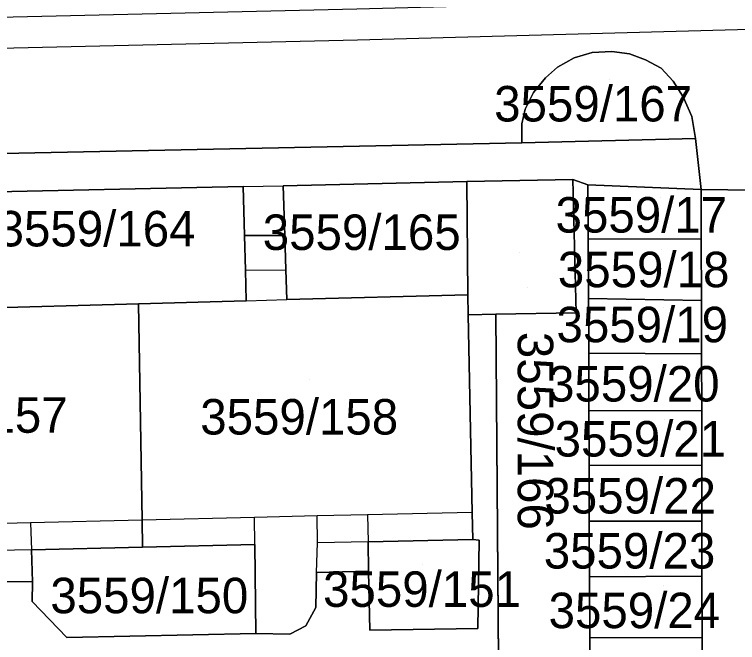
# Model space of a CAD drawing. Extents: x -264070 to -262271, y -1238894 to -1238141.
# Drawn here: x -262643.27 to -262602.52, y -1238295.64 to -1238260.25 of the extents above; entities that cross this region are included whole.
import ezdxf

# ---------------------------------------------------------------- set-up
doc = ezdxf.new("R2010")
doc.units = 0
for name, color, linetype in [('body_kn', 7, 'Continuous'), ('kladpar_druhypozemkov', 7, 'Continuous'), ('kladpar_hranice', 7, 'Continuous'), ('kladpar_parcelnecisla', 7, 'Continuous'), ('kladpar_plochy', 7, 'Continuous'), ('kladpar_sipky', 7, 'Continuous'), ('tarchy_linie', 7, 'Continuous'), ('zappar_hrandruhpozemk', 7, 'Continuous')]:
    doc.layers.add(name, color=color, linetype=linetype)

msp = doc.modelspace()

# ---------------------------------------------------------------- linework, layer by layer
at = {"layer": 'body_kn'}
for p, q in [((-262623.94, -1238261.69), (-262623.94, -1238261.69)), ((-262610.71, -1238262.4), (-262610.71, -1238262.4)), ((-262609.61, -1238262.34), (-262609.61, -1238262.34)), ((-262608.62, -1238262.46), (-262608.62, -1238262.46)), ((-262608.62, -1238262.46), (-262608.62, -1238262.46)), ((-262611.72, -1238262.69), (-262611.72, -1238262.69)), ((-262607.7, -1238262.81), (-262607.7, -1238262.81)), ((-262612.66, -1238263.22), (-262612.66, -1238263.22)), ((-262606.82, -1238263.28), (-262606.82, -1238263.28)), ((-262613.35, -1238263.82), (-262613.35, -1238263.82)), ((-262606.15, -1238264), (-262606.15, -1238264)), ((-262614.03, -1238264.64), (-262614.03, -1238264.64)), ((-262605.59, -1238264.9), (-262605.59, -1238264.9)), ((-262614.5, -1238265.58), (-262614.5, -1238265.58)), ((-262605.1, -1238266), (-262605.1, -1238266)), ((-262614.68, -1238266.42), (-262614.68, -1238266.42)), ((-262614.68, -1238267.49), (-262614.68, -1238267.49)), ((-262604.89, -1238267.23), (-262604.89, -1238267.23)), ((-262611.81, -1238269.54), (-262611.81, -1238269.54)), ((-262611.81, -1238269.54), (-262611.81, -1238269.54)), ((-262630.38, -1238269.95), (-262630.38, -1238269.95)), ((-262630.38, -1238269.95), (-262630.38, -1238269.95)), ((-262628.13, -1238269.9), (-262628.13, -1238269.9)), ((-262617.77, -1238269.67), (-262617.77, -1238269.67)), ((-262617.77, -1238269.67), (-262617.77, -1238269.67)), ((-262610.95, -1238269.85), (-262610.95, -1238269.85)), ((-262604.58, -1238270.12), (-262604.58, -1238270.12)), ((-262604.58, -1238270.12), (-262604.58, -1238270.12)), ((-262630.31, -1238272.7), (-262630.31, -1238272.7)), ((-262628.04, -1238272.71), (-262628.04, -1238272.71)), ((-262610.94, -1238272.9), (-262610.94, -1238272.9)), ((-262604.57, -1238272.92), (-262604.57, -1238272.92)), ((-262604.57, -1238272.92), (-262604.57, -1238272.92)), ((-262630.26, -1238274.66), (-262630.26, -1238274.66)), ((-262630.26, -1238274.66), (-262630.26, -1238274.66)), ((-262627.98, -1238274.64), (-262627.98, -1238274.64)), ((-262617.72, -1238276.04), (-262617.72, -1238276.04)), ((-262617.72, -1238276.04), (-262617.72, -1238276.04)), ((-262630.21, -1238276.38), (-262630.21, -1238276.38)), ((-262630.21, -1238276.38), (-262630.21, -1238276.38)), ((-262627.93, -1238276.32), (-262627.93, -1238276.32)), ((-262610.92, -1238276.26), (-262610.92, -1238276.26)), ((-262604.56, -1238276.36), (-262604.56, -1238276.36)), ((-262604.56, -1238276.36), (-262604.56, -1238276.36)), ((-262636.28, -1238276.55), (-262636.28, -1238276.55)), ((-262617.7, -1238277.17), (-262617.7, -1238277.17)), ((-262616.15, -1238277.14), (-262616.15, -1238277.14)), ((-262611.62, -1238277.06), (-262611.62, -1238277.06)), ((-262610.91, -1238279.34), (-262610.91, -1238279.34)), ((-262604.55, -1238279.37), (-262604.55, -1238279.37)), ((-262604.55, -1238279.37), (-262604.55, -1238279.37)), ((-262610.9, -1238282.59), (-262610.9, -1238282.59)), ((-262604.54, -1238282.57), (-262604.54, -1238282.57)), ((-262604.54, -1238282.57), (-262604.54, -1238282.57)), ((-262610.89, -1238285.66), (-262610.89, -1238285.66)), ((-262604.54, -1238285.65), (-262604.54, -1238285.65)), ((-262604.54, -1238285.65), (-262604.54, -1238285.65)), ((-262629.75, -1238288.6), (-262629.75, -1238288.6)), ((-262626.22, -1238288.51), (-262626.22, -1238288.51)), ((-262623.38, -1238288.45), (-262623.38, -1238288.45)), ((-262623.38, -1238288.45), (-262623.38, -1238288.45)), ((-262617.47, -1238288.31), (-262617.47, -1238288.31)), ((-262617.47, -1238288.31), (-262617.47, -1238288.31)), ((-262642.37, -1238288.9), (-262642.37, -1238288.9)), ((-262642.37, -1238288.9), (-262642.37, -1238288.9)), ((-262636.08, -1238288.75), (-262636.08, -1238288.75)), ((-262636.08, -1238288.75), (-262636.08, -1238288.75)), ((-262610.88, -1238288.81), (-262610.88, -1238288.81)), ((-262604.53, -1238288.81), (-262604.53, -1238288.81)), ((-262604.53, -1238288.81), (-262604.53, -1238288.81)), ((-262617.44, -1238289.84), (-262617.44, -1238289.84)), ((-262617.44, -1238289.84), (-262617.44, -1238289.84)), ((-262617.09, -1238289.88), (-262617.09, -1238289.88)), ((-262636.06, -1238290.27), (-262636.06, -1238290.27)), ((-262636.06, -1238290.27), (-262636.06, -1238290.27)), ((-262629.73, -1238290.11), (-262629.73, -1238290.11)), ((-262629.73, -1238290.11), (-262629.73, -1238290.11)), ((-262626.2, -1238290.03), (-262626.2, -1238290.03)), ((-262626.2, -1238290.03), (-262626.2, -1238290.03)), ((-262623.34, -1238289.97), (-262623.34, -1238289.97)), ((-262623.34, -1238289.97), (-262623.34, -1238289.97)), ((-262642.32, -1238290.41), (-262642.32, -1238290.41)), ((-262642.32, -1238290.41), (-262642.32, -1238290.41)), ((-262626.25, -1238291.69), (-262626.25, -1238291.69)), ((-262626.25, -1238291.69), (-262626.25, -1238291.69)), ((-262623.32, -1238291.61), (-262623.32, -1238291.61)), ((-262610.87, -1238291.93), (-262610.87, -1238291.93)), ((-262604.53, -1238291.9), (-262604.53, -1238291.9)), ((-262604.53, -1238291.9), (-262604.53, -1238291.9)), ((-262642.26, -1238292.22), (-262642.26, -1238292.22)), ((-262642.28, -1238293.33), (-262642.28, -1238293.33)), ((-262626.29, -1238293.66), (-262626.29, -1238293.66)), ((-262626.86, -1238294.69), (-262626.86, -1238294.69)), ((-262629.68, -1238295.14), (-262629.68, -1238295.14)), ((-262629.66, -1238295.14), (-262629.66, -1238295.14)), ((-262627.76, -1238295.16), (-262627.76, -1238295.16)), ((-262623.25, -1238294.95), (-262623.25, -1238294.95)), ((-262617.15, -1238294.84), (-262617.15, -1238294.84)), ((-262640.33, -1238295.35), (-262640.33, -1238295.35)), ((-262610.85, -1238295.37), (-262610.85, -1238295.37)), ((-262604.52, -1238295.35), (-262604.52, -1238295.35)), ((-262604.52, -1238295.35), (-262604.52, -1238295.35))]:
    msp.add_line(p, q, dxfattribs=at)
at = {"layer": 'kladpar_druhypozemkov'}
for p, q in [((-262609.76, -1238263.9), (-262609.76, -1238263.9)), ((-262606.86, -1238270.54), (-262606.86, -1238270.54)), ((-262637.66, -1238271.8), (-262637.66, -1238271.8)), ((-262623.06, -1238271.7), (-262623.06, -1238271.7)), ((-262606.79, -1238273.47), (-262606.79, -1238273.47)), ((-262614.8, -1238273.64), (-262614.8, -1238273.64)), ((-262606.67, -1238276.77), (-262606.67, -1238276.77)), ((-262606.83, -1238279.86), (-262606.83, -1238279.86)), ((-262626.65, -1238280.82), (-262626.65, -1238280.82)), ((-262606.65, -1238283.07), (-262606.65, -1238283.07)), ((-262606.77, -1238286.14), (-262606.77, -1238286.14)), ((-262606.75, -1238289.3), (-262606.75, -1238289.3)), ((-262620.3, -1238291.26), (-262620.3, -1238291.26)), ((-262634.75, -1238292.17), (-262634.75, -1238292.17)), ((-262606.69, -1238292.43), (-262606.69, -1238292.43))]:
    msp.add_line(p, q, dxfattribs=at)
at = {"layer": 'kladpar_hranice'}
for points in [[(-262598.56, -1238270.19), (-262604.58, -1238270.12), (-262604.89, -1238267.23), (-262605.1, -1238266), (-262605.59, -1238264.9), (-262606.15, -1238264), (-262606.82, -1238263.28), (-262607.7, -1238262.81), (-262608.62, -1238262.46), (-262609.61, -1238262.34), (-262610.71, -1238262.4), (-262611.72, -1238262.69), (-262612.66, -1238263.22), (-262613.35, -1238263.82), (-262614.03, -1238264.64), (-262614.5, -1238265.58), (-262614.68, -1238266.42), (-262614.68, -1238267.49), (-262655.86, -1238268.33)], [(-262608.62, -1238262.46), (-262607.7, -1238262.81), (-262606.82, -1238263.28), (-262606.15, -1238264), (-262605.59, -1238264.9), (-262605.1, -1238266), (-262604.89, -1238267.23), (-262614.68, -1238267.49), (-262614.68, -1238266.42), (-262614.5, -1238265.58), (-262614.03, -1238264.64), (-262613.35, -1238263.82), (-262612.66, -1238263.22), (-262611.72, -1238262.69), (-262610.71, -1238262.4), (-262609.61, -1238262.34), (-262608.62, -1238262.46)], [(-262655.86, -1238268.33), (-262614.68, -1238267.49), (-262604.89, -1238267.23), (-262604.58, -1238270.12), (-262610.95, -1238269.85), (-262611.81, -1238269.54), (-262617.77, -1238269.67), (-262628.13, -1238269.9), (-262628.04, -1238272.71), (-262630.31, -1238272.7), (-262630.38, -1238269.95), (-262646.06, -1238270.28)], [(-262611.81, -1238269.54), (-262611.62, -1238277.06), (-262616.15, -1238277.14), (-262617.7, -1238277.17), (-262617.72, -1238276.04), (-262617.77, -1238269.67), (-262611.81, -1238269.54)], [(-262615.96, -1238301.55), (-262616.15, -1238277.14), (-262611.62, -1238277.06), (-262611.81, -1238269.54), (-262610.95, -1238269.85), (-262610.94, -1238272.9), (-262610.92, -1238276.26), (-262610.91, -1238279.34), (-262610.9, -1238282.59), (-262610.89, -1238285.66), (-262610.88, -1238288.81), (-262610.87, -1238291.93), (-262610.85, -1238295.37), (-262610.84, -1238298.47)], [(-262630.38, -1238269.95), (-262630.31, -1238272.7), (-262630.26, -1238274.66), (-262630.21, -1238276.38), (-262636.28, -1238276.55), (-262645.83, -1238276.81), (-262645.89, -1238275.11), (-262645.96, -1238273.13), (-262646.06, -1238270.28), (-262630.38, -1238269.95)], [(-262617.77, -1238269.67), (-262617.72, -1238276.04), (-262627.93, -1238276.32), (-262627.98, -1238274.64), (-262628.04, -1238272.71), (-262628.13, -1238269.9), (-262617.77, -1238269.67)], [(-262604.58, -1238270.12), (-262604.57, -1238272.92), (-262610.94, -1238272.9), (-262610.95, -1238269.85), (-262604.58, -1238270.12)], [(-262604.51, -1238298.51), (-262604.52, -1238295.35), (-262604.53, -1238291.9), (-262604.53, -1238288.81), (-262604.54, -1238285.65), (-262604.54, -1238282.57), (-262604.55, -1238279.37), (-262604.56, -1238276.36), (-262604.57, -1238272.92), (-262604.58, -1238270.12), (-262598.56, -1238270.19), (-262598.52, -1238273.5), (-262598.48, -1238276.6), (-262598.44, -1238279.87), (-262598.39, -1238283.11), (-262598.35, -1238286.16), (-262598.32, -1238289.33), (-262598.28, -1238292.42), (-262598.24, -1238295.46), (-262598.21, -1238298.67)], [(-262617.72, -1238276.04), (-262617.7, -1238277.17), (-262617.47, -1238288.31), (-262617.44, -1238289.84), (-262623.34, -1238289.97), (-262623.32, -1238291.61), (-262626.25, -1238291.69), (-262626.29, -1238293.66), (-262626.86, -1238294.69), (-262627.76, -1238295.16), (-262629.66, -1238295.14), (-262629.68, -1238295.14), (-262629.73, -1238290.11), (-262636.06, -1238290.27), (-262636.08, -1238288.75), (-262636.28, -1238276.55), (-262630.21, -1238276.38), (-262630.26, -1238274.66), (-262630.31, -1238272.7), (-262628.04, -1238272.71), (-262627.98, -1238274.64), (-262627.93, -1238276.32), (-262617.72, -1238276.04)], [(-262645.96, -1238273.13), (-262645.89, -1238275.11), (-262645.83, -1238276.81), (-262636.28, -1238276.55), (-262636.08, -1238288.75), (-262636.06, -1238290.27), (-262642.32, -1238290.41), (-262642.26, -1238292.22), (-262644.51, -1238292.2), (-262644.58, -1238290.46), (-262644.63, -1238288.96), (-262647.55, -1238289.03), (-262647.52, -1238290.54), (-262653.9, -1238290.69), (-262653.92, -1238289.19), (-262654.2, -1238277.05), (-262648.43, -1238276.88), (-262648.48, -1238275.13), (-262648.54, -1238273.23), (-262645.96, -1238273.13)], [(-262604.57, -1238272.92), (-262604.56, -1238276.36), (-262610.92, -1238276.26), (-262610.94, -1238272.9), (-262604.57, -1238272.92)], [(-262604.56, -1238276.36), (-262604.55, -1238279.37), (-262610.91, -1238279.34), (-262610.92, -1238276.26), (-262604.56, -1238276.36)], [(-262644.51, -1238292.2), (-262642.26, -1238292.22), (-262642.28, -1238293.33), (-262640.33, -1238295.35), (-262629.68, -1238295.14), (-262629.66, -1238295.14), (-262627.76, -1238295.16), (-262626.86, -1238294.69), (-262626.29, -1238293.66), (-262626.25, -1238291.69), (-262623.32, -1238291.61), (-262623.25, -1238294.95), (-262617.15, -1238294.84), (-262617.09, -1238289.88), (-262617.44, -1238289.84), (-262617.47, -1238288.31), (-262617.7, -1238277.17), (-262616.15, -1238277.14), (-262615.96, -1238301.55)], [(-262604.55, -1238279.37), (-262604.54, -1238282.57), (-262610.9, -1238282.59), (-262610.91, -1238279.34), (-262604.55, -1238279.37)], [(-262604.54, -1238282.57), (-262604.54, -1238285.65), (-262610.89, -1238285.66), (-262610.9, -1238282.59), (-262604.54, -1238282.57)], [(-262604.54, -1238285.65), (-262604.53, -1238288.81), (-262610.88, -1238288.81), (-262610.89, -1238285.66), (-262604.54, -1238285.65)], [(-262604.53, -1238288.81), (-262604.53, -1238291.9), (-262610.87, -1238291.93), (-262610.88, -1238288.81), (-262604.53, -1238288.81)], [(-262617.44, -1238289.84), (-262617.09, -1238289.88), (-262617.15, -1238294.84), (-262623.25, -1238294.95), (-262623.32, -1238291.61), (-262623.34, -1238289.97), (-262617.44, -1238289.84)], [(-262636.06, -1238290.27), (-262629.73, -1238290.11), (-262629.68, -1238295.14), (-262640.33, -1238295.35), (-262642.28, -1238293.33), (-262642.26, -1238292.22), (-262642.32, -1238290.41), (-262636.06, -1238290.27)], [(-262604.53, -1238291.9), (-262604.52, -1238295.35), (-262610.85, -1238295.37), (-262610.87, -1238291.93), (-262604.53, -1238291.9)], [(-262604.52, -1238295.35), (-262604.51, -1238298.51), (-262610.84, -1238298.47), (-262610.85, -1238295.37), (-262604.52, -1238295.35)]]:
    msp.add_lwpolyline(points, dxfattribs=at)
at = {"layer": 'kladpar_plochy'}
for p, q in [((-262617.7, -1238277.17), (-262616.15, -1238277.14)), ((-262617.47, -1238288.31), (-262617.7, -1238277.17)), ((-262616.15, -1238277.14), (-262615.96, -1238301.55)), ((-262617.44, -1238289.84), (-262617.47, -1238288.31)), ((-262617.09, -1238289.88), (-262617.44, -1238289.84)), ((-262617.15, -1238294.84), (-262617.09, -1238289.88)), ((-262626.29, -1238293.66), (-262626.25, -1238291.69)), ((-262626.25, -1238291.69), (-262623.32, -1238291.61)), ((-262623.32, -1238291.61), (-262623.25, -1238294.95)), ((-262644.51, -1238292.2), (-262642.26, -1238292.22)), ((-262642.26, -1238292.22), (-262642.28, -1238293.33)), ((-262642.28, -1238293.33), (-262640.33, -1238295.35)), ((-262626.86, -1238294.69), (-262626.29, -1238293.66)), ((-262627.76, -1238295.16), (-262626.86, -1238294.69)), ((-262640.33, -1238295.35), (-262629.68, -1238295.14)), ((-262629.68, -1238295.14), (-262629.66, -1238295.14)), ((-262629.66, -1238295.14), (-262627.76, -1238295.16)), ((-262623.25, -1238294.95), (-262617.15, -1238294.84))]:
    msp.add_line(p, q, dxfattribs=at)
for points in [[(-262598.56, -1238270.19), (-262604.58, -1238270.12), (-262604.89, -1238267.23), (-262605.1, -1238266), (-262605.59, -1238264.9), (-262606.15, -1238264), (-262606.82, -1238263.28), (-262607.7, -1238262.81), (-262608.62, -1238262.46), (-262609.61, -1238262.34), (-262610.71, -1238262.4), (-262611.72, -1238262.69), (-262612.66, -1238263.22), (-262613.35, -1238263.82), (-262614.03, -1238264.64), (-262614.5, -1238265.58), (-262614.68, -1238266.42), (-262614.68, -1238267.49), (-262655.86, -1238268.33)], [(-262655.86, -1238268.33), (-262614.68, -1238267.49), (-262604.89, -1238267.23), (-262604.58, -1238270.12), (-262610.95, -1238269.85), (-262611.81, -1238269.54), (-262617.77, -1238269.67), (-262628.13, -1238269.9), (-262628.04, -1238272.71), (-262630.31, -1238272.7), (-262630.38, -1238269.95), (-262646.06, -1238270.28)], [(-262615.96, -1238301.55), (-262616.15, -1238277.14), (-262611.62, -1238277.06), (-262611.81, -1238269.54), (-262610.95, -1238269.85), (-262610.94, -1238272.9), (-262610.92, -1238276.26), (-262610.91, -1238279.34), (-262610.9, -1238282.59), (-262610.89, -1238285.66), (-262610.88, -1238288.81), (-262610.87, -1238291.93), (-262610.85, -1238295.37), (-262610.84, -1238298.47)], [(-262604.51, -1238298.51), (-262604.52, -1238295.35), (-262604.53, -1238291.9), (-262604.53, -1238288.81), (-262604.54, -1238285.65), (-262604.54, -1238282.57), (-262604.55, -1238279.37), (-262604.56, -1238276.36), (-262604.57, -1238272.92), (-262604.58, -1238270.12), (-262598.56, -1238270.19), (-262598.52, -1238273.5), (-262598.48, -1238276.6), (-262598.44, -1238279.87), (-262598.39, -1238283.11), (-262598.35, -1238286.16), (-262598.32, -1238289.33), (-262598.28, -1238292.42), (-262598.24, -1238295.46), (-262598.21, -1238298.67)]]:
    msp.add_lwpolyline(points, dxfattribs=at)
for points in [[(-262608.62, -1238262.46), (-262607.7, -1238262.81), (-262606.82, -1238263.28), (-262606.15, -1238264), (-262605.59, -1238264.9), (-262605.1, -1238266), (-262604.89, -1238267.23), (-262614.68, -1238267.49), (-262614.68, -1238266.42), (-262614.5, -1238265.58), (-262614.03, -1238264.64), (-262613.35, -1238263.82), (-262612.66, -1238263.22), (-262611.72, -1238262.69), (-262610.71, -1238262.4), (-262609.61, -1238262.34)], [(-262611.81, -1238269.54), (-262611.62, -1238277.06), (-262616.15, -1238277.14), (-262617.7, -1238277.17), (-262617.72, -1238276.04), (-262617.77, -1238269.67)], [(-262630.38, -1238269.95), (-262630.31, -1238272.7), (-262630.26, -1238274.66), (-262630.21, -1238276.38), (-262636.28, -1238276.55), (-262645.83, -1238276.81), (-262645.89, -1238275.11), (-262645.96, -1238273.13), (-262646.06, -1238270.28)], [(-262617.77, -1238269.67), (-262617.72, -1238276.04), (-262627.93, -1238276.32), (-262627.98, -1238274.64), (-262628.04, -1238272.71), (-262628.13, -1238269.9)], [(-262604.58, -1238270.12), (-262604.57, -1238272.92), (-262610.94, -1238272.9), (-262610.95, -1238269.85)], [(-262617.72, -1238276.04), (-262617.7, -1238277.17), (-262617.47, -1238288.31), (-262617.44, -1238289.84), (-262623.34, -1238289.97), (-262623.32, -1238291.61), (-262626.25, -1238291.69), (-262626.29, -1238293.66), (-262626.86, -1238294.69), (-262627.76, -1238295.16), (-262629.66, -1238295.14), (-262629.68, -1238295.14), (-262629.73, -1238290.11), (-262636.06, -1238290.27), (-262636.08, -1238288.75), (-262636.28, -1238276.55), (-262630.21, -1238276.38), (-262630.26, -1238274.66), (-262630.31, -1238272.7), (-262628.04, -1238272.71), (-262627.98, -1238274.64), (-262627.93, -1238276.32)], [(-262645.96, -1238273.13), (-262645.89, -1238275.11), (-262645.83, -1238276.81), (-262636.28, -1238276.55), (-262636.08, -1238288.75), (-262636.06, -1238290.27), (-262642.32, -1238290.41), (-262642.26, -1238292.22), (-262644.51, -1238292.2), (-262644.58, -1238290.46), (-262644.63, -1238288.96), (-262647.55, -1238289.03), (-262647.52, -1238290.54), (-262653.9, -1238290.69), (-262653.92, -1238289.19), (-262654.2, -1238277.05), (-262648.43, -1238276.88), (-262648.48, -1238275.13), (-262648.54, -1238273.23)], [(-262604.57, -1238272.92), (-262604.56, -1238276.36), (-262610.92, -1238276.26), (-262610.94, -1238272.9)], [(-262604.56, -1238276.36), (-262604.55, -1238279.37), (-262610.91, -1238279.34), (-262610.92, -1238276.26)], [(-262604.55, -1238279.37), (-262604.54, -1238282.57), (-262610.9, -1238282.59), (-262610.91, -1238279.34)], [(-262604.54, -1238282.57), (-262604.54, -1238285.65), (-262610.89, -1238285.66), (-262610.9, -1238282.59)], [(-262604.54, -1238285.65), (-262604.53, -1238288.81), (-262610.88, -1238288.81), (-262610.89, -1238285.66)], [(-262604.53, -1238288.81), (-262604.53, -1238291.9), (-262610.87, -1238291.93), (-262610.88, -1238288.81)], [(-262617.44, -1238289.84), (-262617.09, -1238289.88), (-262617.15, -1238294.84), (-262623.25, -1238294.95), (-262623.32, -1238291.61), (-262623.34, -1238289.97)], [(-262636.06, -1238290.27), (-262629.73, -1238290.11), (-262629.68, -1238295.14), (-262640.33, -1238295.35), (-262642.28, -1238293.33), (-262642.26, -1238292.22), (-262642.32, -1238290.41)], [(-262604.53, -1238291.9), (-262604.52, -1238295.35), (-262610.85, -1238295.37), (-262610.87, -1238291.93)], [(-262604.52, -1238295.35), (-262604.51, -1238298.51), (-262610.84, -1238298.47), (-262610.85, -1238295.37)]]:
    msp.add_lwpolyline(points, close=True, dxfattribs=at)
at = {"layer": 'kladpar_sipky'}
msp.add_line((-262614.36, -1238275.63), (-262614.36, -1238275.63), dxfattribs=at)
at = {"layer": 'tarchy_linie'}
for points in [[(-262847.16, -1238256.11), (-262830.23, -1238256.12), (-262829.67, -1238265.36), (-262778.69, -1238264.42), (-262731.42, -1238262.93), (-262678.06, -1238261.2), (-262623.98, -1238259.94), (-262580.13, -1238258.77), (-262578.86, -1238289.86), (-262577.97, -1238319.16)], [(-262579.72, -1238319.19), (-262580.61, -1238289.92), (-262581.8, -1238260.56), (-262623.94, -1238261.69), (-262678.02, -1238262.95), (-262731.37, -1238264.63), (-262778.64, -1238266.12), (-262807.04, -1238266.59)]]:
    msp.add_lwpolyline(points, dxfattribs=at)
at = {"layer": 'zappar_hrandruhpozemk'}
for p, q in [((-262630.38, -1238269.95), (-262628.13, -1238269.9)), ((-262630.26, -1238274.66), (-262627.98, -1238274.64)), ((-262630.21, -1238276.38), (-262627.93, -1238276.32)), ((-262629.73, -1238290.11), (-262629.75, -1238288.6)), ((-262626.2, -1238290.03), (-262626.22, -1238288.51)), ((-262623.38, -1238288.45), (-262623.34, -1238289.97)), ((-262642.37, -1238288.9), (-262642.32, -1238290.41)), ((-262626.25, -1238291.69), (-262626.2, -1238290.03)), ((-262623.34, -1238289.97), (-262626.2, -1238290.03)), ((-262642.32, -1238290.41), (-262644.58, -1238290.46))]:
    msp.add_line(p, q, dxfattribs=at)
for points in [[(-262617.47, -1238288.31), (-262623.38, -1238288.45), (-262626.22, -1238288.51), (-262629.75, -1238288.6), (-262636.08, -1238288.75)], [(-262636.08, -1238288.75), (-262642.37, -1238288.9), (-262644.63, -1238288.96)]]:
    msp.add_lwpolyline(points, dxfattribs=at)

# ---------------------------------------------------------------- texts
at = {"layer": 'kladpar_parcelnecisla'}
for s, p in [('3559/167', (-262616.238, -1238266.28)), ('3559/17', (-262612.777, -1238272.54)), ('3559/164', (-262644.225, -1238273.32)), ('3559/165', (-262629.28, -1238273.52)), ('3559/18', (-262612.648, -1238275.62)), ('3559/19', (-262612.724, -1238278.72)), ('3559/20', (-262613.202, -1238282.06)), ('3559/157', (-262651.433, -1238283.82)), ('3559/158', (-262632.804, -1238283.92)), ('3559/21', (-262612.831, -1238285.16)), ('3559/22', (-262613.407, -1238288.37)), ('3559/23', (-262613.443, -1238291.47)), ('3559/151', (-262625.881, -1238293.63)), ('3559/150', (-262641.252, -1238293.99)), ('3559/24', (-262613.17, -1238294.83))]:
    msp.add_text(s, height=2, dxfattribs=at).set_placement(p)
msp.add_text('3559/166', height=2, rotation=270, dxfattribs=at).set_placement((-262614.91, -1238278.135))

doc.saveas('drawing.dxf')
